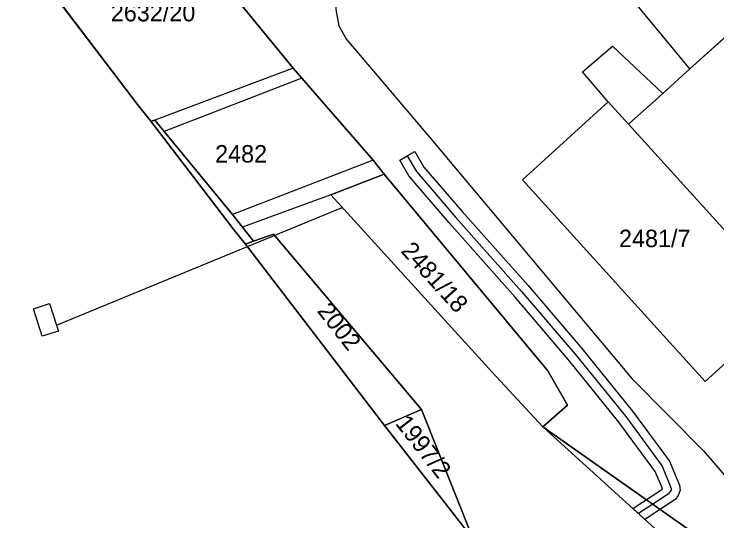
# Model space of a CAD drawing. Extents: x -263423 to -261326, y -1240067 to -1237864.
# Drawn here: x -262178.7 to -262098.2, y -1239720 to -1239662 of the extents above; entities that cross this region are included whole.
import ezdxf

# ---------------------------------------------------------------- set-up
doc = ezdxf.new("R2010")
doc.units = 0
for name, color, linetype in [('body_kn', 7, 'Continuous'), ('kladpar_druhypozemkov', 7, 'Continuous'), ('kladpar_hranice', 7, 'Continuous'), ('kladpar_parcelnecisla', 7, 'Continuous'), ('kladpar_plochy', 7, 'Continuous'), ('kladpar_sipky', 7, 'Continuous'), ('tarchy_linie', 7, 'Continuous'), ('zappar_hrandruhpozemk', 7, 'Continuous')]:
    doc.layers.add(name, color=color, linetype=linetype)

msp = doc.modelspace()

# ---------------------------------------------------------------- linework, layer by layer
at = {"layer": 'body_kn'}
for p, q in [((-262141.5, -1239663.3), (-262141.5, -1239663.3)), ((-262140.62, -1239664.89), (-262140.62, -1239664.89)), ((-262110.19, -1239665.64), (-262110.19, -1239665.64)), ((-262139.24, -1239666.49), (-262139.24, -1239666.49)), ((-262146.74, -1239668.15), (-262146.74, -1239668.15)), ((-262146.74, -1239668.15), (-262146.74, -1239668.15)), ((-262101.33, -1239668.25), (-262101.33, -1239668.25)), ((-262101.33, -1239668.25), (-262101.33, -1239668.25)), ((-262145.73, -1239669.3), (-262145.73, -1239669.3)), ((-262145.73, -1239669.3), (-262145.73, -1239669.3)), ((-262113.64, -1239668.6), (-262113.64, -1239668.6)), ((-262105.23, -1239671.78), (-262105.23, -1239671.78)), ((-262104.47, -1239671.02), (-262104.47, -1239671.02)), ((-262104.44, -1239671.05), (-262104.44, -1239671.05)), ((-262164.53, -1239672.32), (-262164.53, -1239672.32)), ((-262110.69, -1239672.02), (-262110.69, -1239672.02)), ((-262110.69, -1239672.02), (-262110.69, -1239672.02)), ((-262162.58, -1239674.12), (-262162.58, -1239674.12)), ((-262163.02, -1239674.24), (-262163.02, -1239674.24)), ((-262108.35, -1239674.59), (-262108.35, -1239674.59)), ((-262161.51, -1239675.4), (-262161.51, -1239675.4)), ((-262131.14, -1239676.08), (-262131.14, -1239676.08)), ((-262133.68, -1239678.21), (-262133.68, -1239678.21)), ((-262133.68, -1239678.21), (-262133.68, -1239678.21)), ((-262132.82, -1239677.71), (-262132.82, -1239677.71)), ((-262132.82, -1239677.71), (-262132.82, -1239677.71)), ((-262137.57, -1239678.7), (-262137.57, -1239678.7)), ((-262137.57, -1239678.7), (-262137.57, -1239678.7)), ((-262134.54, -1239678.71), (-262134.54, -1239678.71)), ((-262131.77, -1239679.51), (-262131.77, -1239679.51)), ((-262136.31, -1239680.3), (-262136.31, -1239680.3)), ((-262133.49, -1239680.51), (-262133.49, -1239680.51)), ((-262132.63, -1239680.01), (-262132.63, -1239680.01)), ((-262120.51, -1239680.95), (-262120.51, -1239680.95)), ((-262142.42, -1239682.66), (-262142.42, -1239682.66)), ((-262142.42, -1239682.66), (-262142.42, -1239682.66)), ((-262141.11, -1239684.11), (-262141.11, -1239684.11)), ((-262127.38, -1239684.58), (-262127.38, -1239684.58)), ((-262153.66, -1239684.92), (-262153.66, -1239684.92)), ((-262153.66, -1239684.92), (-262153.66, -1239684.92)), ((-262128.14, -1239685.23), (-262128.14, -1239685.23)), ((-262128.9, -1239685.88), (-262128.9, -1239685.88)), ((-262153.49, -1239686.7), (-262153.49, -1239686.7)), ((-262152.53, -1239686.39), (-262152.53, -1239686.39)), ((-262148.99, -1239687.18), (-262148.99, -1239687.18)), ((-262152.17, -1239688.3), (-262152.17, -1239688.3)), ((-262151.28, -1239687.99), (-262151.28, -1239687.99)), ((-262119.85, -1239693.06), (-262119.85, -1239693.06)), ((-262120.6, -1239693.72), (-262120.6, -1239693.72)), ((-262121.35, -1239694.38), (-262121.35, -1239694.38)), ((-262176.44, -1239695.72), (-262176.44, -1239695.72)), ((-262176.44, -1239695.72), (-262176.44, -1239695.72)), ((-262174.6, -1239695.13), (-262174.6, -1239695.13)), ((-262173.82, -1239697.6), (-262173.82, -1239697.6)), ((-262173.82, -1239697.6), (-262173.82, -1239697.6)), ((-262173.6, -1239698.27), (-262173.6, -1239698.27)), ((-262175.44, -1239698.86), (-262175.44, -1239698.86)), ((-262113.72, -1239700.26), (-262113.72, -1239700.26)), ((-262114.48, -1239700.91), (-262114.48, -1239700.91)), ((-262115.24, -1239701.56), (-262115.24, -1239701.56)), ((-262124.01, -1239702.95), (-262124.01, -1239702.95)), ((-262117.6, -1239702.81), (-262117.6, -1239702.81)), ((-262117.6, -1239702.81), (-262117.6, -1239702.81)), ((-262107.97, -1239703.71), (-262107.97, -1239703.71)), ((-262099.6, -1239704.04), (-262099.6, -1239704.04)), ((-262115.35, -1239706.76), (-262115.35, -1239706.76)), ((-262132.04, -1239707.26), (-262132.04, -1239707.26)), ((-262132.04, -1239707.26), (-262132.04, -1239707.26)), ((-262107.9, -1239707.44), (-262107.9, -1239707.44)), ((-262109.46, -1239708.7), (-262109.46, -1239708.7)), ((-262108.68, -1239708.07), (-262108.68, -1239708.07)), ((-262136.3, -1239709.07), (-262136.3, -1239709.07)), ((-262118.17, -1239709.22), (-262118.17, -1239709.22)), ((-262099.74, -1239712.03), (-262099.74, -1239712.03)), ((-262103.69, -1239713.16), (-262103.69, -1239713.16)), ((-262105.31, -1239714.34), (-262105.31, -1239714.34)), ((-262104.5, -1239713.75), (-262104.5, -1239713.75)), ((-262102.54, -1239715.9), (-262102.54, -1239715.9)), ((-262104.54, -1239716.43), (-262104.54, -1239716.43)), ((-262104.47, -1239716.28), (-262104.47, -1239716.28)), ((-262103.47, -1239716.28), (-262103.47, -1239716.28)), ((-262103.47, -1239716.49), (-262103.47, -1239716.49)), ((-262102.47, -1239716.49), (-262102.47, -1239716.49)), ((-262103.82, -1239716.96), (-262103.82, -1239716.96)), ((-262103.02, -1239717.56), (-262103.02, -1239717.56)), ((-262102.67, -1239717.09), (-262102.67, -1239717.09)), ((-262129.09, -1239718.34), (-262129.09, -1239718.34)), ((-262107.88, -1239718.57), (-262107.88, -1239718.57)), ((-262107.22, -1239719.17), (-262107.22, -1239719.17)), ((-262106.49, -1239719.83), (-262106.49, -1239719.83))]:
    msp.add_line(p, q, dxfattribs=at)
at = {"layer": 'kladpar_druhypozemkov'}
for p, q in [((-262157.36, -1239680.95), (-262157.36, -1239680.95)), ((-262106.04, -1239685.86), (-262106.04, -1239685.86)), ((-262129.47, -1239692.38), (-262129.47, -1239692.38)), ((-262145.01, -1239695.26), (-262145.01, -1239695.26)), ((-262132.52, -1239709.12), (-262132.52, -1239709.12))]:
    msp.add_line(p, q, dxfattribs=at)
at = {"layer": 'kladpar_hranice'}
for points in [[(-262176.63, -1239656.41), (-262164.53, -1239672.32), (-262163.02, -1239674.24), (-262153.49, -1239686.7), (-262152.17, -1239688.3), (-262136.3, -1239709.07), (-262129.09, -1239718.34), (-262126.14, -1239722.11), (-262136.29, -1239730.8), (-262136.6, -1239731.06), (-262139.48, -1239733.5), (-262142.04, -1239735.71), (-262142.39, -1239736.01), (-262144.92, -1239738.19), (-262145.11, -1239738.35), (-262147.53, -1239740.36), (-262149.83, -1239742.31), (-262152.39, -1239744.45), (-262157.94, -1239749.11), (-262184.58, -1239757.22)], [(-262126.14, -1239722.11), (-262132.04, -1239707.26), (-262148.99, -1239687.18), (-262151.28, -1239687.99), (-262152.53, -1239686.39), (-262153.66, -1239684.92), (-262161.51, -1239675.4), (-262162.58, -1239674.12), (-262163.02, -1239674.24), (-262164.53, -1239672.32), (-262176.63, -1239656.41)], [(-262029.04, -1239728.92), (-262063.66, -1239743.32), (-262065.94, -1239743.3), (-262069.67, -1239741.87), (-262075.61, -1239739.03), (-262079.39, -1239736.52), (-262084.5, -1239732.99), (-262118.17, -1239709.22), (-262115.35, -1239706.76), (-262117.6, -1239702.81), (-262136.31, -1239680.3), (-262137.57, -1239678.7), (-262145.73, -1239669.3), (-262146.74, -1239668.15), (-262154.52, -1239658.62)], [(-262154.52, -1239658.62), (-262146.74, -1239668.15), (-262145.73, -1239669.3), (-262137.57, -1239678.7), (-262136.31, -1239680.3), (-262142.42, -1239682.66), (-262124.01, -1239702.95), (-262118.17, -1239709.22), (-262099.54, -1239726.14)], [(-262078.54, -1239681.81), (-262084.71, -1239674.99), (-262095.55, -1239663.01), (-262101.33, -1239668.25), (-262104.44, -1239671.05), (-262105.23, -1239671.78), (-262108.35, -1239674.59), (-262110.69, -1239672.02), (-262120.51, -1239680.95), (-262099.6, -1239704.04), (-262089.74, -1239695.11), (-262091.27, -1239693.42), (-262078.54, -1239681.81)], [(-262095.55, -1239663.01), (-262084.71, -1239674.99), (-262078.54, -1239681.81), (-262091.27, -1239693.42), (-262108.35, -1239674.59), (-262105.23, -1239671.78), (-262104.44, -1239671.05), (-262101.33, -1239668.25), (-262095.55, -1239663.01)], [(-262089.74, -1239695.11), (-262099.6, -1239704.04), (-262120.51, -1239680.95), (-262110.69, -1239672.02), (-262108.35, -1239674.59), (-262091.27, -1239693.42), (-262089.74, -1239695.11)], [(-262153.66, -1239684.92), (-262152.53, -1239686.39), (-262151.28, -1239687.99), (-262152.17, -1239688.3), (-262153.49, -1239686.7), (-262163.02, -1239674.24), (-262162.58, -1239674.12), (-262161.51, -1239675.4), (-262153.66, -1239684.92)], [(-262117.6, -1239702.81), (-262115.35, -1239706.76), (-262118.17, -1239709.22), (-262124.01, -1239702.95), (-262142.42, -1239682.66), (-262136.31, -1239680.3), (-262117.6, -1239702.81)], [(-262132.04, -1239707.26), (-262136.3, -1239709.07), (-262152.17, -1239688.3), (-262151.28, -1239687.99), (-262148.99, -1239687.18), (-262132.04, -1239707.26)], [(-262132.04, -1239707.26), (-262126.14, -1239722.11), (-262129.09, -1239718.34), (-262136.3, -1239709.07), (-262132.04, -1239707.26)], [(-262043.4, -1239746.78), (-262052.36, -1239749.63), (-262055.55, -1239750.94), (-262057.64, -1239751.75), (-262062.93, -1239753.8), (-262063.55, -1239753.1), (-262064.92, -1239751.67), (-262075.06, -1239741.07), (-262080.09, -1239743.25), (-262099.54, -1239726.14), (-262118.17, -1239709.22), (-262084.5, -1239732.99), (-262079.39, -1239736.52), (-262075.61, -1239739.03), (-262069.67, -1239741.87), (-262065.94, -1239743.3), (-262063.66, -1239743.32), (-262029.04, -1239728.92)]]:
    msp.add_lwpolyline(points, dxfattribs=at)
at = {"layer": 'kladpar_plochy'}
for p, q in [((-262176.63, -1239656.41), (-262164.53, -1239672.32)), ((-262146.74, -1239668.15), (-262154.52, -1239658.62)), ((-262095.55, -1239663.01), (-262101.33, -1239668.25)), ((-262145.73, -1239669.3), (-262146.74, -1239668.15)), ((-262101.33, -1239668.25), (-262104.44, -1239671.05)), ((-262137.57, -1239678.7), (-262145.73, -1239669.3)), ((-262105.23, -1239671.78), (-262108.35, -1239674.59)), ((-262104.44, -1239671.05), (-262105.23, -1239671.78)), ((-262164.53, -1239672.32), (-262163.02, -1239674.24)), ((-262110.69, -1239672.02), (-262120.51, -1239680.95)), ((-262108.35, -1239674.59), (-262110.69, -1239672.02)), ((-262163.02, -1239674.24), (-262153.49, -1239686.7)), ((-262136.31, -1239680.3), (-262137.57, -1239678.7)), ((-262117.6, -1239702.81), (-262136.31, -1239680.3)), ((-262120.51, -1239680.95), (-262099.6, -1239704.04)), ((-262153.49, -1239686.7), (-262152.17, -1239688.3)), ((-262152.17, -1239688.3), (-262136.3, -1239709.07)), ((-262099.6, -1239704.04), (-262089.74, -1239695.11)), ((-262115.35, -1239706.76), (-262117.6, -1239702.81)), ((-262118.17, -1239709.22), (-262115.35, -1239706.76)), ((-262136.3, -1239709.07), (-262129.09, -1239718.34)), ((-262084.5, -1239732.99), (-262118.17, -1239709.22)), ((-262129.09, -1239718.34), (-262126.14, -1239722.11))]:
    msp.add_line(p, q, dxfattribs=at)
for points in [[(-262126.14, -1239722.11), (-262132.04, -1239707.26), (-262148.99, -1239687.18), (-262151.28, -1239687.99), (-262152.53, -1239686.39), (-262153.66, -1239684.92), (-262161.51, -1239675.4), (-262162.58, -1239674.12), (-262163.02, -1239674.24), (-262164.53, -1239672.32), (-262176.63, -1239656.41)], [(-262154.52, -1239658.62), (-262146.74, -1239668.15), (-262145.73, -1239669.3), (-262137.57, -1239678.7), (-262136.31, -1239680.3), (-262142.42, -1239682.66), (-262124.01, -1239702.95), (-262118.17, -1239709.22), (-262099.54, -1239726.14)], [(-262043.4, -1239746.78), (-262052.36, -1239749.63), (-262055.55, -1239750.94), (-262057.64, -1239751.75), (-262062.93, -1239753.8), (-262063.55, -1239753.1), (-262064.92, -1239751.67), (-262075.06, -1239741.07), (-262080.09, -1239743.25), (-262099.54, -1239726.14), (-262118.17, -1239709.22), (-262084.5, -1239732.99), (-262079.39, -1239736.52), (-262075.61, -1239739.03), (-262069.67, -1239741.87), (-262065.94, -1239743.3), (-262063.66, -1239743.32), (-262029.04, -1239728.92)]]:
    msp.add_lwpolyline(points, dxfattribs=at)
for points in [[(-262095.55, -1239663.01), (-262084.71, -1239674.99), (-262078.54, -1239681.81), (-262091.27, -1239693.42), (-262108.35, -1239674.59), (-262105.23, -1239671.78), (-262104.44, -1239671.05), (-262101.33, -1239668.25)], [(-262089.74, -1239695.11), (-262099.6, -1239704.04), (-262120.51, -1239680.95), (-262110.69, -1239672.02), (-262108.35, -1239674.59), (-262091.27, -1239693.42)], [(-262153.66, -1239684.92), (-262152.53, -1239686.39), (-262151.28, -1239687.99), (-262152.17, -1239688.3), (-262153.49, -1239686.7), (-262163.02, -1239674.24), (-262162.58, -1239674.12), (-262161.51, -1239675.4)], [(-262117.6, -1239702.81), (-262115.35, -1239706.76), (-262118.17, -1239709.22), (-262124.01, -1239702.95), (-262142.42, -1239682.66), (-262136.31, -1239680.3)], [(-262132.04, -1239707.26), (-262136.3, -1239709.07), (-262152.17, -1239688.3), (-262151.28, -1239687.99), (-262148.99, -1239687.18)], [(-262132.04, -1239707.26), (-262126.14, -1239722.11), (-262129.09, -1239718.34), (-262136.3, -1239709.07)]]:
    msp.add_lwpolyline(points, close=True, dxfattribs=at)
at = {"layer": 'kladpar_sipky'}
msp.add_line((-262156.22, -1239682.32), (-262156.22, -1239682.32), dxfattribs=at)
at = {"layer": 'tarchy_linie'}
msp.add_line((-262173.82, -1239697.6), (-262141.11, -1239684.11), dxfattribs=at)
for points in [[(-262132.82, -1239677.71), (-262131.77, -1239679.51), (-262127.38, -1239684.58), (-262119.85, -1239693.06), (-262113.72, -1239700.26), (-262107.9, -1239707.44), (-262103.69, -1239713.16), (-262102.54, -1239715.9), (-262102.47, -1239716.49), (-262102.67, -1239717.09), (-262103.02, -1239717.56), (-262106.49, -1239719.83), (-262107.22, -1239719.17), (-262107.88, -1239718.57), (-262104.54, -1239716.43), (-262104.47, -1239716.28), (-262105.31, -1239714.34), (-262109.46, -1239708.7), (-262115.24, -1239701.56), (-262121.35, -1239694.38), (-262128.9, -1239685.88), (-262133.49, -1239680.51), (-262134.54, -1239678.71), (-262133.68, -1239678.21), (-262132.82, -1239677.71)], [(-262133.68, -1239678.21), (-262132.63, -1239680.01), (-262128.14, -1239685.23), (-262120.6, -1239693.72), (-262114.48, -1239700.91), (-262108.68, -1239708.07), (-262104.5, -1239713.75), (-262103.47, -1239716.28), (-262103.47, -1239716.49), (-262103.82, -1239716.96), (-262107.22, -1239719.17)], [(-262176.44, -1239695.72), (-262174.6, -1239695.13), (-262173.82, -1239697.6), (-262173.6, -1239698.27), (-262175.44, -1239698.86), (-262176.44, -1239695.72)]]:
    msp.add_lwpolyline(points, dxfattribs=at)
at = {"layer": 'zappar_hrandruhpozemk'}
for p, q in [((-262101.33, -1239668.25), (-262110.44, -1239657.19)), ((-262113.64, -1239668.6), (-262110.19, -1239665.64)), ((-262146.74, -1239668.15), (-262162.58, -1239674.12)), ((-262145.73, -1239669.3), (-262161.51, -1239675.4)), ((-262110.69, -1239672.02), (-262113.64, -1239668.6)), ((-262131.14, -1239676.08), (-262107.97, -1239703.71)), ((-262137.57, -1239678.7), (-262153.66, -1239684.92)), ((-262142.42, -1239682.66), (-262152.53, -1239686.39))]:
    msp.add_line(p, q, dxfattribs=at)
for points in [[(-262140.93, -1239656), (-262141.72, -1239659.04), (-262141.86, -1239661.45), (-262141.5, -1239663.3), (-262140.62, -1239664.89), (-262139.24, -1239666.49), (-262131.14, -1239676.08)], [(-262110.19, -1239665.64), (-262104.47, -1239671.02), (-262104.44, -1239671.05)], [(-262107.97, -1239703.71), (-262099.74, -1239712.03), (-262091.01, -1239722.2), (-262086.11, -1239727.7), (-262075.54, -1239737.95), (-262073.33, -1239738.73), (-262070.79, -1239739.45), (-262069.21, -1239739.84), (-262067.25, -1239740.11), (-262065.66, -1239739.94), (-262064.01, -1239739.69), (-262062.23, -1239739.39), (-262060.52, -1239738.83), (-262046.77, -1239732.78)]]:
    msp.add_lwpolyline(points, dxfattribs=at)

# ---------------------------------------------------------------- texts
at = {"layer": 'kladpar_parcelnecisla'}
for s, p in [('2632/20', (-262167.595, -1239662.8)), ('2482', (-262155.665, -1239678.97)), ('2481/7', (-262109.451, -1239688.66))]:
    msp.add_text(s, height=2, dxfattribs=at).set_placement(p)
for s, rotation, p in [('2481/18', 312, (-262134.508, -1239689.155)), ('2002', 308, (-262144.068, -1239695.989)), ('1997/2', 308, (-262135.126, -1239708.865))]:
    msp.add_text(s, height=2, rotation=rotation, dxfattribs=at).set_placement(p)

doc.saveas('drawing.dxf')
